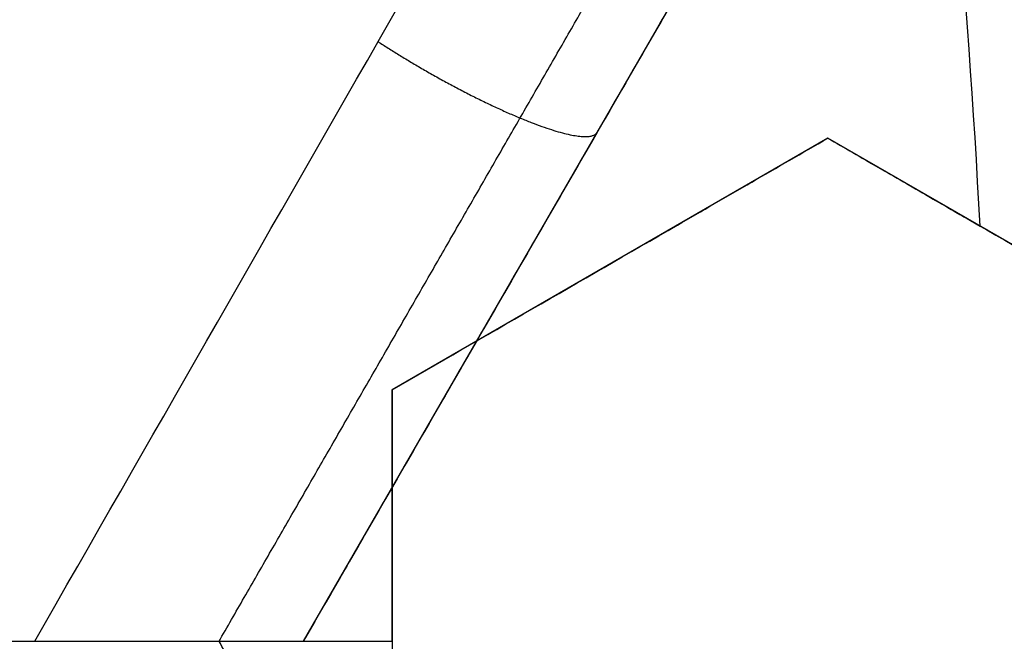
# Model space of a CAD drawing. Header units: centimetres. Extents: x -11.4 to 11.4, y -26.1 to 0.
# Tile 529 of 656: x -6.6565 to -6.6023, y -23.75 to -23.7158. Entities that reach past the tile are written whole.
import ezdxf

# ---------------------------------------------------------------- set-up
doc = ezdxf.new("R2010")
doc.units = ezdxf.units.CM
doc.layers.add('Default', color=7, linetype='Continuous', true_color=0x000000)

msp = doc.modelspace()

# ---------------------------------------------------------------- linework, layer by layer
at = {"layer": 'Default'}
for p, q in [((-6.60864745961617, -23.6941413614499, -4.564481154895), (-6.640897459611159, -23.74999999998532, -4.564481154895)), ((-6.612000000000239, -23.72228718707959, -3.2534648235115), (-6.636, -23.73614359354, -3.2534648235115)), ((-6.624772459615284, -23.72207068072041, -4.608003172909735), (-6.624772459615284, -23.72207068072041, -4.515)), ((-6.588000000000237, -23.73614359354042, -3.2594226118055), (-6.611999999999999, -23.72228718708, -3.2594226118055)), ((-6.62400000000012, -23.7292153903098, -3.280052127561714), (-6.62400000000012, -23.7292153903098, -3.226843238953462)), ((-6.636, -23.73614359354, -3.248937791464), (-6.636, -23.76385640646, -3.248937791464))]:
    msp.add_line(p, q, dxfattribs=at)
at = {"layer": 'Default', "extrusion": (0, 0, -1)}
for centre, radius, start, end in [((7.050000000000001, -23.75, 3), 0.9, 90, 270), ((7.050000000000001, -23.75, 3.789997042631), 0.8999999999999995, 90, 270), ((7.050000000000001, -23.75, 4.600000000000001), 0.8550000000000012, 90, 270), ((7.050000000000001, -23.75, 4.27), 0.8250000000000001, 0, 180), ((7.050000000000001, -23.75, 4.48), 0.82, 0, 180), ((7.050000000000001, -23.75, 4.455), 0.7950000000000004, 0, 180), ((7.050000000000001, -23.75, 4.32), 0.7825000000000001, 0, 180), ((7.050000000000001, -23.75, 4.455), 0.7825000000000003, 0, 180), ((7.050000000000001, -23.75, 3.984878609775), 0.7584500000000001, 90, 180), ((7.050000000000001, -23.75, 4.345000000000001), 0.7575000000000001, 0, 180), ((7.050000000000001, -23.75, 3.2675), 0.6775000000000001, 0, 180), ((7.050000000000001, -23.75, 3.2775), 0.677500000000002, 0, 180), ((7.050000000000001, -23.75, 3.25), 0.6725, 0, 180), ((7.050000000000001, -23.75, 3.2875), 0.6725, 0, 180), ((7.050000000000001, -23.75, 3.25), 0.6367740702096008, 0, 180), ((7.050000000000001, -23.75, 3.269019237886), 0.6125, 0, 180), ((7.050000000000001, -23.75, 4.69), 0.6075000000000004, 0, 180), ((7.050000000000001, -23.75, 4.670980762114), 0.6075, 0, 180), ((7.050000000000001, -23.75, 3.255), 0.6075, 0, 180), ((7.050000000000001, -23.75, 3.2875), 0.6075, 0, 180), ((7.050000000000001, -23.75, 3.05), 0.5999999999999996, 90, 270), ((7.050000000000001, -23.75, 3.255), 0.55, 0, 180), ((7.050000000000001, -23.75, 3.263395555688), 0.5500000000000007, 0, 180)]:
    msp.add_arc(centre, radius, start, end, dxfattribs=at)
at = {"layer": 'Default'}
for centre, radius, start, end in [((-7.050000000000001, -23.75, -4.6), 0.8550000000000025, 270, 90), ((-7.050000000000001, -23.75, -4.27), 0.835, 270, 90), ((-7.050000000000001, -23.75, -4.58), 0.8349999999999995, 270, 90), ((-7.050000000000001, -23.75, -4.425000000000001), 0.8349999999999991, 270, 90), ((-7.050000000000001, -23.75, -4.295000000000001), 0.8250000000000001, 0, 180), ((-7.050000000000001, -23.75, -4.282500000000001), 0.8250000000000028, 0, 180), ((-7.050000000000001, -23.75, -4.32), 0.8, 0, 180), ((-7.050000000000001, -23.75, -3.1), 0.775, 270, 90), ((-7.050000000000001, -23.75, -3.5986250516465), 0.7749999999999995, 270, 90), ((-7.050000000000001, -23.75, -4.43), 0.7575000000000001, 0, 180), ((-7.050000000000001, -23.75, -4.3875), 0.7575000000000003, 0, 180), ((-7.050000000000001, -23.75, -3.2425), 0.75, 0, 180), ((-7.050000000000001, -23.75, -3.98), 0.75, 0, 180), ((-7.050000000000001, -23.75, -3.61125), 0.75, 0, 74.77009621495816), ((-7.050000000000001, -23.75, -3.2425), 0.7025000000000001, 0, 180), ((-7.050000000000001, -23.75, -3.2875), 0.6775000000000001, 0, 180), ((-7.050000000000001, -23.75, -3.26875), 0.6724999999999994, 0, 180), ((-7.050000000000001, -23.75, -4.66), 0.67, 0, 180), ((-7.050000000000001, -23.75, -4.69), 0.6400000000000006, 0, 180), ((-7.050000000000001, -23.75, -3.25), 0.636774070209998, 0, 180), ((-7.050000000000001, -23.75, -3.2875), 0.6231698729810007, 0, 180), ((-7.050000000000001, -23.75, -4.680490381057), 0.6075000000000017, 0, 180), ((-7.050000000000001, -23.75, -3.27125), 0.6075000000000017, 0, 180), ((-7.050000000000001, -23.75, -3), 0.6000000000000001, 270, 90), ((-7.050000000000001, -23.75, -3.1), 0.6000000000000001, 270, 90), ((-7.050000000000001, -23.75, -3.271791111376), 0.55, 0, 180), ((-7.050000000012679, -23.75000000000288, -3.2875), 0.4469695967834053, 2.93321794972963, 12.94174343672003)]:
    msp.add_arc(centre, radius, start, end, dxfattribs=at)
for points, degree in [([(-7.050000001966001, -22.85000591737, -4.579994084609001), (-7.038829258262, -22.85000591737, -4.579994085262), (-7.016470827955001, -22.85041309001, -4.57996809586), (-6.982913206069, -22.85229470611, -4.579978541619), (-6.949430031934, -22.85542554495, -4.579975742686), (-6.916038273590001, -22.85981313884, -4.579976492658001), (-6.882816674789, -22.86545048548, -4.579976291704), (-6.849855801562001, -22.87232107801, -4.579976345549), (-6.817154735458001, -22.88042458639, -4.579976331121), (-6.784792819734, -22.88974261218, -4.579976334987), (-6.752822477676, -22.90025696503, -4.579976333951), (-6.721248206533, -22.91196643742, -4.579976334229), (-6.690138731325, -22.92484687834, -4.579976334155), (-6.659531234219, -22.93888214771, -4.579976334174), (-6.629466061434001, -22.95405467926, -4.579976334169), (-6.60000794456, -22.97033040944, -4.579976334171), (-6.571170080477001, -22.98770094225, -4.57997633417), (-6.542992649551, -23.00614419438, -4.57997633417), (-6.515530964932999, -23.02562391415, -4.57997633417), (-6.488811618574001, -23.04612101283, -4.57997633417), (-6.462881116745, -23.06760056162, -4.57997633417), (-6.437786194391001, -23.09002131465, -4.57997633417), (-6.413531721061, -23.11337910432, -4.57997633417), (-6.390166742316, -23.13762926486, -4.57997633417), (-6.367728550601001, -23.1627320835, -4.57997633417), (-6.346240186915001, -23.18866229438, -4.57997633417), (-6.325745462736, -23.21536660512, -4.57997633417), (-6.306266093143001, -23.24281397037, -4.57997633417), (-6.287815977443, -23.27098694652, -4.57997633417), (-6.270435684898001, -23.29982524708, -4.57997633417), (-6.254144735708, -23.32929531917, -4.57997633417), (-6.238966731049, -23.35935601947, -4.57997633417), (-6.22493234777, -23.3899431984, -4.57997633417), (-6.212045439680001, -23.4210469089, -4.57997633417), (-6.200328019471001, -23.4526190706, -4.57997633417), (-6.189801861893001, -23.48460021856, -4.57997633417), (-6.180477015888, -23.5169596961, -4.57997633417), (-6.172370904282, -23.54963853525, -4.57997633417), (-6.165495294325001, -23.58258113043, -4.57997633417), (-6.159852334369, -23.61577939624, -4.57997633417), (-6.155455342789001, -23.64916502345, -4.57997633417), (-6.152310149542, -23.68268801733, -4.57997633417), (-6.150420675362, -23.71631200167, -4.57997633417), (-6.149790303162, -23.74996560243, -4.57997633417), (-6.150418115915, -23.78361971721, -4.57997633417), (-6.152305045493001, -23.81724384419, -4.57997633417), (-6.155447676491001, -23.85076694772, -4.57997633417), (-6.159842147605, -23.884153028, -4.57997633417), (-6.165482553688, -23.91735152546, -4.57997633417), (-6.172355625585, -23.95029454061, -4.57997633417), (-6.180459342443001, -23.98297436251, -4.57997633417), (-6.189781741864, -24.01533455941, -4.57997633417), (-6.200305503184, -24.0473165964, -4.57997633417), (-6.212020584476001, -24.07888976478, -4.57997633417), (-6.224905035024, -24.10999420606, -4.57997633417), (-6.238937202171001, -24.14058267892, -4.57997633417), (-6.254113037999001, -24.170644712, -4.57997633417), (-6.270401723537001, -24.20011593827, -4.57997633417), (-6.287779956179, -24.2289557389, -4.57997633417), (-6.306227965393, -24.25713010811, -4.57997633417), (-6.325705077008, -24.28457868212, -4.57997633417), (-6.346198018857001, -24.3112848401, -4.57997633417), (-6.367684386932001, -24.33721659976, -4.57997633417), (-6.390120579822, -24.3623209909, -4.57997633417), (-6.413483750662, -24.38657293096, -4.57997633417), (-6.437736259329, -24.40993235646, -4.57997633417), (-6.462829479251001, -24.4323550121, -4.57997633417), (-6.488758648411, -24.45383675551, -4.57997633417), (-6.515476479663, -24.47433588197, -4.57997633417), (-6.542936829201, -24.49381775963, -4.57997633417), (-6.571112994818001, -24.51226319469, -4.57997633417), (-6.599949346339, -24.52963576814, -4.579976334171), (-6.629406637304, -24.54591392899, -4.579976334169), (-6.659470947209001, -24.56108882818, -4.579976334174), (-6.690077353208, -24.57512635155, -4.579976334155), (-6.721186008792, -24.58800916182, -4.579976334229), (-6.752759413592, -24.59972097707, -4.579976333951), (-6.784729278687, -24.61023780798, -4.579976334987), (-6.817091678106, -24.61955853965, -4.579976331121), (-6.849792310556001, -24.62766442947, -4.579976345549), (-6.88275073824, -24.63453701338, -4.579976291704), (-6.915969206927, -24.64017644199, -4.579976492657), (-6.949361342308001, -24.64456678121, -4.579975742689), (-6.982852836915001, -24.64770094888, -4.579978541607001), (-7.016430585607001, -24.64958576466, -4.579968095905), (-7.038814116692, -24.64999408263, -4.579994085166), (-7.049999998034, -24.64999408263, -4.579994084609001)], 3), ([(-7.050000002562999, -22.87000771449, -4.599992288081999), (-7.038929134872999, -22.87000771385, -4.599992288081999), (-7.016824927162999, -22.87044777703, -4.600003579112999), (-6.983759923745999, -22.87231003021, -4.599999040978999), (-6.950849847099, -22.8754191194, -4.600000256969), (-6.918072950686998, -22.87975909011, -4.599999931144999), (-6.885477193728, -22.88532902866, -4.600000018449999), (-6.853104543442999, -22.89212084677, -4.599999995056), (-6.820976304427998, -22.90013377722, -4.600000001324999), (-6.789232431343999, -22.90933233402, -4.599999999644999), (-6.757976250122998, -22.91967364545, -4.600000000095), (-6.727177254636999, -22.93115663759, -4.599999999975), (-6.696849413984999, -22.94377187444, -4.600000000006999), (-6.666982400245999, -22.95752443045, -4.599999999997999), (-6.637633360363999, -22.97239239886, -4.6), (-6.608880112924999, -22.98833558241, -4.6), (-6.580743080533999, -23.00534064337, -4.6), (-6.553257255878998, -23.02338719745, -4.6), (-6.526470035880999, -23.04244368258, -4.6), (-6.500404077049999, -23.06249428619, -4.6), (-6.475109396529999, -23.08350162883, -4.6), (-6.450633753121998, -23.10542314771, -4.6), (-6.426981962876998, -23.12825403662, -4.6), (-6.404200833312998, -23.15195089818, -4.6), (-6.382323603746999, -23.17647785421, -4.6), (-6.361371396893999, -23.20181201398, -4.6), (-6.341387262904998, -23.22790124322, -4.6), (-6.322391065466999, -23.25471754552, -4.6), (-6.304398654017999, -23.28224122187, -4.6), (-6.287450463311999, -23.31041192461, -4.6), (-6.271564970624, -23.33919764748, -4.6), (-6.256764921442, -23.36855872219, -4.6), (-6.243080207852, -23.39843256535, -4.6), (-6.2305142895, -23.42881031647, -4.6), (-6.219089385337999, -23.45964319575, -4.6), (-6.208826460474, -23.4908734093, -4.6), (-6.199734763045, -23.52247268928, -4.6), (-6.191831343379, -23.55438357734, -4.6), (-6.185127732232, -23.58655183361, -4.6), (-6.179626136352, -23.61896932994, -4.6), (-6.175339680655, -23.65156823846, -4.6), (-6.172273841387, -23.68430056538, -4.6), (-6.170432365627, -23.71713212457, -4.6), (-6.169818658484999, -23.74999277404, -4.6), (-6.170431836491, -23.78285372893, -4.6), (-6.172272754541, -23.81568473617, -4.6), (-6.17533790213, -23.84841578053, -4.6), (-6.179623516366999, -23.88101313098, -4.6), (-6.185124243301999, -23.91342969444, -4.6), (-6.191827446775, -23.94559951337, -4.6), (-6.199731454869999, -23.97751522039, -4.6), (-6.208824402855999, -24.00912015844, -4.6), (-6.219088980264, -24.04035585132, -4.6), (-6.230515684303, -24.07119339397, -4.6), (-6.243083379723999, -24.10157483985, -4.6), (-6.256770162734, -24.13145229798, -4.6), (-6.271572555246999, -24.16081683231, -4.6), (-6.287460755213, -24.18960605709, -4.6), (-6.304412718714, -24.21778133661, -4.6), (-6.322408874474, -24.24530870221, -4.6), (-6.341407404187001, -24.27212610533, -4.6), (-6.361391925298, -24.29821371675, -4.6), (-6.382342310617, -24.32354381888, -4.6), (-6.404216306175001, -24.34806569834, -4.6), (-6.426994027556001, -24.37175796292, -4.6), (-6.450643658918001, -24.39458604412, -4.6), (-6.475121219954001, -24.41650866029, -4.6), (-6.500422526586, -24.43752061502, -4.6), (-6.526496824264, -24.45757628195, -4.6), (-6.553291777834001, -24.47663651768, -4.6), (-6.580784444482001, -24.49468551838, -4.6), (-6.608928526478, -24.51169257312, -4.6), (-6.637691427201, -24.52763854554, -4.6), (-6.667051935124, -24.54250933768, -4.599999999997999), (-6.696931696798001, -24.55626435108, -4.600000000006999), (-6.727274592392, -24.56888192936, -4.599999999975), (-6.758087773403, -24.58036572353, -4.600000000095), (-6.789353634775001, -24.59070531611, -4.599999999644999), (-6.821099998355, -24.59989952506, -4.600000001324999), (-6.853227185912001, -24.60790727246, -4.599999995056), (-6.885602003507, -24.61469476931, -4.600000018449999), (-6.918204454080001, -24.62026089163, -4.599999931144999), (-6.950981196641, -24.6245956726, -4.600000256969), (-6.983876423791, -24.62769844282, -4.599999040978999), (-7.01690332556, -24.62955448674, -4.600003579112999), (-7.038958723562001, -24.62999228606, -4.599992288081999), (-7.049999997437, -24.62999228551, -4.599992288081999)], 3), ([(-7.050000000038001, -22.97338343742, -4.211616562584), (-7.040034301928, -22.97326068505, -4.211739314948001), (-7.0200716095, -22.97339655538, -4.211987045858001), (-6.990068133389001, -22.97475443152, -4.212364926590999), (-6.960077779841, -22.97727194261, -4.212748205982), (-6.930172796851, -22.98094910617, -4.213135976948), (-6.900463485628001, -22.98577184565, -4.213526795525), (-6.870960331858, -22.99173644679, -4.213920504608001), (-6.841728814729, -22.9988285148, -4.21431621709), (-6.812767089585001, -23.00704882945, -4.214713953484), (-6.784149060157, -23.01637813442, -4.215112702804), (-6.755903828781, -23.0268065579, -4.215512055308), (-6.728083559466, -23.03831624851, -4.215911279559), (-6.700785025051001, -23.0508628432, -4.216308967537), (-6.673979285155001, -23.06445271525, -4.216705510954), (-6.647535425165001, -23.07916987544, -4.21710293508), (-6.621903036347, -23.09477466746, -4.217494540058), (-6.598251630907, -23.11044028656, -4.217861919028), (-6.577686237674, -23.12510785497, -4.218186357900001), (-6.559354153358, -23.13903749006, -4.21847964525), (-6.54189295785, -23.15310658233, -4.218762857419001), (-6.524518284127, -23.16795465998, -4.219048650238), (-6.507527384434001, -23.18336335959, -4.2193327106), (-6.491033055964, -23.19923462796, -4.219611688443), (-6.475328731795, -23.21524076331, -4.219887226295), (-6.459818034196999, -23.23196178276, -4.220170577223), (-6.443392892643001, -23.25075472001, -4.220483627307), (-6.425759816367, -23.27235681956, -4.220836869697), (-6.407902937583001, -23.29596432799, -4.221215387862), (-6.390537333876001, -23.320853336, -4.221606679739), (-6.374163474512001, -23.34636627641, -4.22200017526), (-6.358774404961, -23.37250001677, -4.222395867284), (-6.344394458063, -23.39922104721, -4.222793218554), (-6.331054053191, -23.42647417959, -4.223191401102), (-6.318782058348, -23.45419617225, -4.223589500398), (-6.307584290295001, -23.4823692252, -4.223987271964), (-6.297472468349, -23.51096694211, -4.224384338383), (-6.288462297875, -23.53995216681, -4.224780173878), (-6.280576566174, -23.56925476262, -4.22517382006), (-6.273829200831, -23.59881391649, -4.225564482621), (-6.268224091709, -23.62860184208, -4.225951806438), (-6.263764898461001, -23.65860388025, -4.226335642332), (-6.260461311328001, -23.68877269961, -4.226715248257), (-6.258320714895, -23.71905055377, -4.227090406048), (-6.257345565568, -23.74942073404, -4.227459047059), (-6.257541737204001, -23.78002186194, -4.227829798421), (-6.258911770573, -23.81056761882, -4.228207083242), (-6.261454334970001, -23.84105143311, -4.228588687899), (-6.265161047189, -23.87138087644, -4.228974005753), (-6.270024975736, -23.90153190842, -4.229362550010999), (-6.276045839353, -23.9314946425, -4.229754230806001), (-6.283206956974, -23.96118644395, -4.230147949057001), (-6.291506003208, -23.99059835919, -4.230543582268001), (-6.300922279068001, -24.01965553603, -4.230940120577), (-6.311447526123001, -24.04833621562, -4.23133725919), (-6.323068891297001, -24.07660058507, -4.231734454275), (-6.335758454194, -24.10438344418, -4.232130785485), (-6.349513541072, -24.13167755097, -4.232526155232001), (-6.364293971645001, -24.15840378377, -4.232919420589), (-6.380099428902, -24.18456209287, -4.233310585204), (-6.396889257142, -24.21008352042, -4.23369863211), (-6.414649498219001, -24.23494853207, -4.2340832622), (-6.433349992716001, -24.25911283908, -4.234463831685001), (-6.452961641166, -24.28254236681, -4.234839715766), (-6.473558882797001, -24.30531097, -4.235212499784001), (-6.49503825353, -24.32728630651, -4.23557888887), (-6.517395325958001, -24.34847618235, -4.235952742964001), (-6.540529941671, -24.36877856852, -4.236330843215), (-6.564422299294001, -24.3881804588, -4.236713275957), (-6.589045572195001, -24.40665840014, -4.237099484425), (-6.614348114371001, -24.42417454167, -4.237488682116), (-6.640315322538, -24.44071804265, -4.237880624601), (-6.666876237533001, -24.45624449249, -4.238274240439), (-6.694029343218, -24.47075331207, -4.238669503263), (-6.721707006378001, -24.48420741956, -4.239065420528), (-6.749886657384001, -24.49659654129, -4.239461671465), (-6.778516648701, -24.50789701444, -4.239857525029), (-6.807545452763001, -24.51809033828, -4.240252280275), (-6.836977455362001, -24.52717647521, -4.240645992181), (-6.866748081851, -24.53513189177, -4.241037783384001), (-6.896791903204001, -24.54193893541, -4.241426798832), (-6.927035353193, -24.54758431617, -4.241812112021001), (-6.957482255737, -24.55207143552, -4.242193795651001), (-6.988153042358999, -24.55539777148, -4.242572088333), (-7.019001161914, -24.55754929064, -4.242946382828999), (-7.039657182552, -24.55819289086, -4.243192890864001), (-7.050000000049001, -24.5583152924, -4.243315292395)], 3), ([(-7.050000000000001, -24.525, -4.097250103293), (-7.040059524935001, -24.525, -4.097056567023), (-7.020176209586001, -24.52461734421, -4.096666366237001), (-6.990398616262, -24.52289677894, -4.096072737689), (-6.960681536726, -24.52002887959, -4.095471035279), (-6.93109326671, -24.51601765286, -4.094862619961), (-6.901708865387, -24.51087533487, -4.094249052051), (-6.872544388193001, -24.5046065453, -4.09363068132), (-6.843642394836, -24.49722044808, -4.093008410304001), (-6.815018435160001, -24.48871913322, -4.0923825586), (-6.786746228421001, -24.47912222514, -4.091754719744), (-6.758891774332, -24.4684549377, -4.091126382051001), (-6.731464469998, -24.45672251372, -4.090497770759), (-6.704505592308, -24.44394203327, -4.089869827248), (-6.67803608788, -24.43012136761, -4.089243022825), (-6.652126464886, -24.41529568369, -4.088619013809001), (-6.626828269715, -24.3994976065, -4.087999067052), (-6.602153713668, -24.38273637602, -4.0873834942), (-6.578133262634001, -24.3650315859, -4.086773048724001), (-6.554796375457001, -24.34640201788, -4.086168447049), (-6.532209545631, -24.32690110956, -4.085571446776), (-6.510389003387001, -24.3065441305, -4.084982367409), (-6.489390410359, -24.28538619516, -4.084403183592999), (-6.469190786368, -24.26340330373, -4.083811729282), (-6.449850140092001, -24.24065475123, -4.083213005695), (-6.431412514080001, -24.21719494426, -4.082607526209), (-6.413897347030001, -24.19305176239, -4.081996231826), (-6.397322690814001, -24.16825132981, -4.081379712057), (-6.381698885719, -24.14280524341, -4.08075829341), (-6.367066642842, -24.11677498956, -4.08013349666), (-6.353463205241, -24.0902319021, -4.079507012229), (-6.340892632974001, -24.06319079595, -4.078879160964), (-6.329354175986, -24.03564384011, -4.078249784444), (-6.318873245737, -24.00763676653, -4.077619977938), (-6.309493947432, -23.97928509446, -4.076992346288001), (-6.30125860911, -23.95075631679, -4.07637049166), (-6.294105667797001, -23.92190387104, -4.075751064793), (-6.287919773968, -23.89202918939, -4.075119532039), (-6.282925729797, -23.8619255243, -4.074493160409), (-6.27922777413, -23.83252088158, -4.073890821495), (-6.276803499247, -23.80502748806, -4.073336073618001), (-6.275387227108, -23.77883524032, -4.072814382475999), (-6.274846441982, -23.7520817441, -4.072290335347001), (-6.27524316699, -23.72509774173, -4.071763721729), (-6.276580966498, -23.69814539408, -4.071227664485), (-6.278824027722, -23.67162969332, -4.070693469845), (-6.281923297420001, -23.64546667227, -4.070159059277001), (-6.286213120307, -23.61756303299, -4.069581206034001), (-6.291882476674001, -23.58816071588, -4.068963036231), (-6.298864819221, -23.55833921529, -4.068326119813), (-6.306953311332, -23.52908125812, -4.067691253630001), (-6.315942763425, -23.50084682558, -4.067069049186), (-6.32605741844, -23.47281764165, -4.066441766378), (-6.33729162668, -23.44508928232, -4.065811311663), (-6.349584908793, -23.41782536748, -4.065181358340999), (-6.362822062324, -23.39124745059, -4.064557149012), (-6.37709700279, -23.36512302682, -4.063933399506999), (-6.392790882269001, -23.33888569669, -4.063296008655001), (-6.409455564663, -23.31338657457, -4.062665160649), (-6.426553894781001, -23.2893367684, -4.062059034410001), (-6.443232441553, -23.26761872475, -4.061501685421), (-6.459897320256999, -23.24737082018, -4.060973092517), (-6.477614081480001, -23.22727445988, -4.060438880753), (-6.496156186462, -23.20766698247, -4.059907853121), (-6.51534924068, -23.18873946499, -4.059383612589), (-6.534885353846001, -23.17076718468, -4.058857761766), (-6.55491030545, -23.15354506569, -4.058329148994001), (-6.577115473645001, -23.13575777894, -4.057753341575), (-6.601253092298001, -23.11789125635, -4.057139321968), (-6.626598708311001, -23.10063985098, -4.056506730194), (-6.652285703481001, -23.08460866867, -4.055877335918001), (-6.677996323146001, -23.06990393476, -4.055258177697), (-6.704396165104, -23.05611215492, -4.054632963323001), (-6.731394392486, -23.04330809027, -4.054004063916), (-6.758888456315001, -23.03154563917, -4.053373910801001), (-6.786758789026, -23.02087354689, -4.052745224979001), (-6.814990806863, -23.01129023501, -4.052118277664), (-6.843596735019, -23.00279199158, -4.051492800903), (-6.872529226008, -22.99539659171, -4.050869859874), (-6.901712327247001, -22.98912386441, -4.050251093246), (-6.931093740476, -22.98398257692, -4.049637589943), (-6.96064747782, -22.97997545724, -4.049029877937), (-6.990359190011, -22.97710596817, -4.048428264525), (-7.020171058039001, -22.97538252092, -4.047833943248), (-7.040058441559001, -22.975, -4.047443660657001), (-7.050000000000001, -22.975, -4.047250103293)], 3), ([(-6.655689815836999, -23.75, -4.610763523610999), (-6.643044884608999, -23.72791807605, -4.615102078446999), (-6.630471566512, -23.70596121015, -4.619649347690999), (-6.617976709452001, -23.68414136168, -4.624402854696)], 3), ([(-6.608647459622, -23.69414136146, -4.515), (-6.624772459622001, -23.72207068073, -4.515), (-6.640897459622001, -23.75, -4.515)], 2), ([(-6.608647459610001, -23.69414136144, -4.61396230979), (-6.619342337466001, -23.71266543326, -4.609924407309), (-6.630093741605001, -23.73128741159, -4.606036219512), (-6.640897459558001, -23.75, -4.602299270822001)], 3), ([(-6.635999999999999, -23.73614359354, -3.275584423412), (-6.633474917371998, -23.7346857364, -3.276520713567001), (-6.628330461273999, -23.73171558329, -3.278433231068), (-6.620344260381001, -23.72710474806, -3.281417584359), (-6.614814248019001, -23.72391199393, -3.283494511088), (-6.612000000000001, -23.72228718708, -3.284554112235)], 3), ([(-6.635999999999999, -23.73614359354, -3.222375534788), (-6.633473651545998, -23.73468500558, -3.223312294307), (-6.628327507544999, -23.73171387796, -3.225225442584), (-6.620341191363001, -23.72710297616, -3.228209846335), (-6.614812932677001, -23.72391123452, -3.230286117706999), (-6.612000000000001, -23.72228718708, -3.231345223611)], 3), ([(-6.612000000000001, -23.72228718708, -3.231345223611), (-6.612000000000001, -23.72228718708, -3.257949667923), (-6.612000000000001, -23.72228718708, -3.284554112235)], 2), ([(-6.612000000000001, -23.72228718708, -3.284554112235), (-6.611082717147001, -23.72281678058, -3.284875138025), (-6.609238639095, -23.72388145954, -3.285521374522), (-6.60644444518, -23.72549468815, -3.286503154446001), (-6.60456203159, -23.72658150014, -3.287166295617), (-6.603615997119, -23.7271276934, -3.2875)], 3), ([(-6.612000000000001, -23.72228718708, -3.231345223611), (-6.609448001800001, -23.72376058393, -3.232238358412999), (-6.604267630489, -23.7267514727, -3.234057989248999), (-6.596278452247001, -23.73136402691, -3.236884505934), (-6.590786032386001, -23.73453507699, -3.238841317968), (-6.588, -23.73614359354, -3.239837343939)], 3), ([(-6.588, -23.73614359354, -3.2875), (-6.595807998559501, -23.73163564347, -3.2875), (-6.603615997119, -23.7271276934, -3.2875)], 2), ([(-6.635999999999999, -23.73614359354, -3.222375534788), (-6.635999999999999, -23.73614359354, -3.2489799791), (-6.635999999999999, -23.73614359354, -3.275584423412)], 2), ([(-6.635999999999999, -23.75, -3.275500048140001), (-6.635999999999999, -23.7483907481, -3.275500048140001), (-6.635999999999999, -23.7452200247, -3.275506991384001), (-6.635999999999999, -23.74071632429, -3.27553495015), (-6.635999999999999, -23.73766402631, -3.27556591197), (-6.635999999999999, -23.73614359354, -3.275584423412)], 3), ([(-6.635999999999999, -23.75, -3.222291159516), (-6.635999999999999, -23.74839075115, -3.222291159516), (-6.635999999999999, -23.74522003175, -3.222298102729), (-6.635999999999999, -23.74071632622, -3.222326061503), (-6.635999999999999, -23.73766402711, -3.222357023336), (-6.635999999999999, -23.73614359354, -3.222375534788)], 3), ([(-7.284376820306, -24.47132328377, -4.08487124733), (-7.275129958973, -24.47432771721, -4.08467450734), (-7.256502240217, -24.47999379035, -4.084279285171), (-7.228233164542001, -24.48740302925, -4.083673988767), (-7.199695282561, -24.4937221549, -4.083063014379), (-7.170950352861, -24.49893351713, -4.082450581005), (-7.142070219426, -24.50302896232, -4.081839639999), (-7.113086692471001, -24.50600890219, -4.081231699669), (-7.083987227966, -24.50787542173, -4.080626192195), (-7.054794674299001, -24.50862224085, -4.080020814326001), (-7.025604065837, -24.50824467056, -4.079414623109), (-6.996471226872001, -24.50674620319, -4.07880623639), (-6.967390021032, -24.50412639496, -4.078193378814), (-6.938390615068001, -24.50038313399, -4.07757566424), (-6.909554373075, -24.49552418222, -4.076955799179), (-6.880943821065, -24.4895612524, -4.076335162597), (-6.852611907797, -24.48250807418, -4.075714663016), (-6.82460973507, -24.47438156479, -4.07509489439), (-6.796967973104, -24.46519493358, -4.074477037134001), (-6.76971234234, -24.45495936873, -4.073862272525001), (-6.742868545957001, -24.44368528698, -4.073252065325), (-6.716466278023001, -24.43138435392, -4.072644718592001), (-6.690533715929, -24.41806728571, -4.07203777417), (-6.66511300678, -24.40375237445, -4.071429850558), (-6.640262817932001, -24.38847103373, -4.070820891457), (-6.616038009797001, -24.37225916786, -4.070210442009), (-6.59245703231, -24.35513137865, -4.069599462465), (-6.569542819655, -24.33710381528, -4.068989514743), (-6.547315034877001, -24.31818871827, -4.068382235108), (-6.525815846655, -24.29841752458, -4.067776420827), (-6.505095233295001, -24.27783453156, -4.067170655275), (-6.485201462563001, -24.25649023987, -4.066563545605), (-6.466158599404, -24.2344163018, -4.065953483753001), (-6.447954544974, -24.21159719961, -4.065338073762), (-6.43062973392, -24.18807690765, -4.064719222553), (-6.414219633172, -24.16390133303, -4.064098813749), (-6.398750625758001, -24.13910837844, -4.06347810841), (-6.384247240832, -24.11373648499, -4.06285779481), (-6.370740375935, -24.08784123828, -4.062238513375), (-6.358255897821, -24.06147994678, -4.061620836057), (-6.34680316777, -24.03468147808, -4.061006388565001), (-6.336391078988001, -24.00747164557, -4.060397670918), (-6.327023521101, -23.97985970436, -4.059791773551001), (-6.318706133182, -23.95184287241, -4.059184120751), (-6.311478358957, -23.92353935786, -4.058574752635), (-6.305357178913, -23.89503978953, -4.057963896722), (-6.30033412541, -23.8663223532, -4.057352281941), (-6.296417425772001, -23.8374248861, -4.056741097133), (-6.293614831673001, -23.80840448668, -4.056132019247), (-6.291927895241, -23.77928390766, -4.055524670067), (-6.291549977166, -23.75976995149, -4.055117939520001), (-6.291549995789, -23.74999942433, -4.054914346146)], 3), ([(-6.660999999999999, -23.75, -3.266400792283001), (-6.648499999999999, -23.75, -3.2709504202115), (-6.635999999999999, -23.75, -3.275500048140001)], 2)]:
    msp.add_open_spline(points, degree=degree, dxfattribs=at)
for points, knots in [([(-6.478173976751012, -23.20173285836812, -4.270000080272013), (-6.482021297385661, -23.19772033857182, -4.269893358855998), (-6.494769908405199, -23.18470228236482, -4.269544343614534), (-6.517131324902, -23.163383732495, -4.268952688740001), (-6.555874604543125, -23.12985687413, -4.267949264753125), (-6.607799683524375, -23.091156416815, -4.2666554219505), (-6.675054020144, -23.05066959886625, -4.265054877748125), (-6.7463420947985, -23.016890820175, -4.263430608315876), (-6.820635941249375, -22.99036875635, -4.261806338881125), (-6.896820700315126, -22.971442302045, -4.260205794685), (-6.960902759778, -22.962091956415, -4.258911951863), (-7.012005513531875, -22.95840408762, -4.257908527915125), (-7.0500054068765, -22.95749735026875, -4.257180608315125), (-7.088005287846, -22.95840460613, -4.2564526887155), (-7.139107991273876, -22.96209317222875, -4.255449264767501), (-7.203189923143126, -22.97144439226, -4.254155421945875), (-7.279374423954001, -22.99037188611, -4.2525548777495), (-7.353667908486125, -23.01689496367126, -4.250930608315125), (-7.424955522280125, -23.05067471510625, -4.249306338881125), (-7.492209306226, -23.09116245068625, -4.247705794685), (-7.5441338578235, -23.129863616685, -4.246411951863), (-7.582876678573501, -23.16339100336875, -4.245408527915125), (-7.610387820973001, -23.189619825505, -4.244680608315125), (-7.6366162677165, -23.2171313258, -4.243952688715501), (-7.670143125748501, -23.25587460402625, -4.2429492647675), (-7.708843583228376, -23.3077996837, -4.241655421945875), (-7.74933040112, -23.375054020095, -4.2400548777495), (-7.783109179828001, -23.44634209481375, -4.238430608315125), (-7.8096312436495, -23.520635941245, -4.236806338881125), (-7.8285576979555, -23.596820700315, -4.235205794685), (-7.837908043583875, -23.66090275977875, -4.233911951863), (-7.8415959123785, -23.71200551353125, -4.232908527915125), (-7.842502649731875, -23.750005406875, -4.232180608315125), (-7.8415953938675, -23.78800528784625, -4.2314526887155), (-7.837906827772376, -23.839107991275, -4.2304492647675), (-7.828555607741, -23.90318992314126, -4.229155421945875), (-7.814564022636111, -23.95950704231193, -4.227972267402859), (-7.80500461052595, -23.98996202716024, -4.227316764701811), (-7.803236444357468, -23.99538910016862, -4.227199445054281)], [9.27219242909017, 9.27219242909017, 9.27219242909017, 9.27219242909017, 9.448947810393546, 9.852123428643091, 10.25529904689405, 11.06165028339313, 11.86800151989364, 12.67435275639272, 13.48070399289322, 14.28705522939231, 15.09340646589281, 15.49658208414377, 15.89975770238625, 16.30293332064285, 16.70610893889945, 17.51246017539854, 18.31881141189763, 19.12516264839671, 19.9315138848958, 20.73786512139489, 21.54421635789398, 21.94739197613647, 22.35056759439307, 22.75374321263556, 23.15691883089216, 23.96327006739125, 24.76962130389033, 25.57597254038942, 26.38232377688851, 27.18867501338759, 27.99502624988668, 28.39820186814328, 28.80137748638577, 29.20455310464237, 29.60772872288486, 30.41407995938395, 31.22043119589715, 31.39594200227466, 31.39594200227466, 31.39594200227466, 31.39594200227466]), ([(-7.050000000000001, -22.975, -4.112549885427), (-7.039995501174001, -22.975, -4.112744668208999), (-7.019986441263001, -22.97538749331, -4.113137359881), (-6.990017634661, -22.97713036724, -4.113734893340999), (-6.960138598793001, -22.98003228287, -4.114340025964), (-6.930394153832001, -22.98408890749, -4.114951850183), (-6.900828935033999, -22.98929417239, -4.11556944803), (-6.871487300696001, -22.99564028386, -4.11619189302), (-6.842413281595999, -23.0031177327, -4.116818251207), (-6.813650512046, -23.01171530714, -4.117447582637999), (-6.785242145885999, -23.02142011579, -4.118078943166), (-6.757230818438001, -23.03221759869, -4.118711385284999), (-6.729658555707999, -23.04409155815, -4.119343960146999), (-6.702566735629, -23.05702417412, -4.119975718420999), (-6.675996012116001, -23.07099603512, -4.120605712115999), (-6.649986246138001, -23.08598617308, -4.121232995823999), (-6.624576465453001, -23.10197208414, -4.121856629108), (-6.599804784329, -23.11892977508, -4.122475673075), (-6.575708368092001, -23.13683378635, -4.123089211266), (-6.552323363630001, -23.15565723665, -4.123696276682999), (-6.529684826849, -23.1753718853, -4.124296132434), (-6.507826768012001, -23.19594807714, -4.124887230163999), (-6.486781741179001, -23.21735514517, -4.125471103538), (-6.466581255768, -23.23956105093, -4.126067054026), (-6.447255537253, -23.26253259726, -4.126669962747), (-6.428833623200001, -23.28623530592, -4.127280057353), (-6.411343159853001, -23.310633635, -4.127896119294), (-6.394810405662, -23.33569098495, -4.128517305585), (-6.379260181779, -23.36136976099, -4.129142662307), (-6.364715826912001, -23.38763144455, -4.129771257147), (-6.351199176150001, -23.41443662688, -4.130402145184), (-6.338730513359, -23.44174509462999, -4.131034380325), (-6.32732855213, -23.46951586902, -4.131667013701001), (-6.317010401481, -23.49770727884, -4.132299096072), (-6.307791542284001, -23.52627701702, -4.132929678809), (-6.299685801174, -23.55518221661, -4.133557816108), (-6.292705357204, -23.58437939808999, -4.134182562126), (-6.286860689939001, -23.61382458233, -4.134802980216), (-6.282160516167, -23.64347360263, -4.135418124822), (-6.278611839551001, -23.67328208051, -4.136027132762), (-6.276219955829, -23.70320495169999, -4.136628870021), (-6.275169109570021, -23.72879661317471, -4.137136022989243), (-6.275000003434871, -23.74440039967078, -4.137440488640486), (-6.275000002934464, -23.74999999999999, -4.137549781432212)], [-47.44131903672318, -47.44131903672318, -47.44131903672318, -47.44131903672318, -47.14105752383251, -46.84079601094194, -46.54053449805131, -46.24027298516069, -45.94001147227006, -45.63974995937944, -45.33948844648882, -45.03922693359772, -44.7389654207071, -44.43870390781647, -44.13844239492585, -43.83818088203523, -43.5379193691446, -43.23765785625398, -42.93739634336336, -42.63713483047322, -42.33687331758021, -42.03661180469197, -41.73635029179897, -41.43608877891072, -41.13582726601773, -40.83556575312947, -40.53530424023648, -40.23504272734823, -39.93478121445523, -39.63451970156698, -39.33425818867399, -39.03399667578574, -38.73373516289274, -38.43347365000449, -38.13321213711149, -37.83295062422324, -37.53268911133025, -37.232427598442, -36.932166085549, -36.63190457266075, -36.33164305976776, -36.0313815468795, -35.73112003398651, -35.43085852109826, -35.26279425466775, -35.26279425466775, -35.26279425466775, -35.26279425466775]), ([(-6.274999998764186, -23.75, -4.172249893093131), (-6.274999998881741, -23.7437158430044, -4.172127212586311), (-6.275197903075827, -23.72744461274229, -4.171809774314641), (-6.276344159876, -23.70120481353, -4.171289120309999), (-6.278808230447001, -23.67133892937, -4.17068794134), (-6.28242484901, -23.64159006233, -4.170079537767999), (-6.287188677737, -23.61200283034, -4.169465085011), (-6.293092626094, -23.58262148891, -4.168845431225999), (-6.30012787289, -23.55349011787, -4.168221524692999), (-6.30828388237, -23.52465239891, -4.167594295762), (-6.317548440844, -23.49615151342, -4.166964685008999), (-6.327907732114, -23.46802996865, -4.166333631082), (-6.339346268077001, -23.44032982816, -4.165702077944), (-6.351846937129, -23.41309253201, -4.165070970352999), (-6.365391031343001, -23.38635883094, -4.16444125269), (-6.379958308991, -23.36016866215, -4.163813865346), (-6.395527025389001, -23.33456111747, -4.163189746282), (-6.412073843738, -23.30957457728, -4.162569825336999), (-6.429573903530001, -23.28524652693, -4.161955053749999), (-6.448001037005, -23.26161331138, -4.161346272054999), (-6.467327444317, -23.23871041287, -4.160744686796), (-6.487525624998, -23.21657068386, -4.160150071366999), (-6.508560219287, -23.19523223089, -4.159567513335), (-6.530410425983, -23.17471655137, -4.158976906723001), (-6.553033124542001, -23.15506453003, -4.158377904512), (-6.576399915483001, -23.13630031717, -4.157771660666), (-6.600474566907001, -23.11845331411, -4.157159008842), (-6.625221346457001, -23.10154997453, -4.156540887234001), (-6.650603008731, -23.08561578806, -4.155918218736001), (-6.676581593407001, -23.0706745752, -4.155291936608), (-6.703118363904, -23.05674862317, -4.154662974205), (-6.730173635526, -23.04385876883, -4.154032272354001), (-6.757706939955, -23.03202429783, -4.153400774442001), (-6.785677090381, -23.02126291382, -4.152769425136), (-6.814042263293, -23.01159070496, -4.152139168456), (-6.842760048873, -23.00302212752, -4.151510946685), (-6.871787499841, -22.99556998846, -4.150885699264), (-6.901081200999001, -22.98924542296, -4.150264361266), (-6.930597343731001, -22.9840578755, -4.149647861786), (-6.960291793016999, -22.9800150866, -4.149037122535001), (-6.990120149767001, -22.97712308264, -4.148433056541), (-7.020037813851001, -22.97538616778, -4.147836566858), (-7.040012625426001, -22.975, -4.147444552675), (-7.050000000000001, -22.975, -4.147250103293)], [-12.1784986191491, -12.1784986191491, -12.1784986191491, -12.1784986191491, -11.98988913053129, -11.69014190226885, -11.39039467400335, -11.09064744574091, -10.79090021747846, -10.49115298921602, -10.19140576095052, -9.891658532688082, -9.591911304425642, -9.2921640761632, -8.992416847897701, -8.692669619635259, -8.392922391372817, -8.093175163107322, -7.793427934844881, -7.493680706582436, -7.193933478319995, -6.894186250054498, -6.594439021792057, -6.294691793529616, -5.994944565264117, -5.695197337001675, -5.395450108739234, -5.095702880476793, -4.795955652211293, -4.496208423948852, -4.19646119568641, -3.896713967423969, -3.59696673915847, -3.297219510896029, -2.997472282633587, -2.697725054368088, -2.397977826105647, -2.098230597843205, -1.798483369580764, -1.498736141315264, -1.198988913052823, -0.899241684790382, -0.5994944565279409, -0.2997472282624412, 0, 0, 0, 0]), ([(-6.291549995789, -23.74999942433, -4.054914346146), (-6.291550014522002, -23.74017129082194, -4.054709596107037), (-6.291932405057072, -23.7205223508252, -4.054299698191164), (-6.293646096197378, -23.69114581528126, -4.053685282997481), (-6.296499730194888, -23.66183435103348, -4.053066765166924), (-6.300493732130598, -23.632626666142, -4.052444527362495), (-6.30562013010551, -23.60359449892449, -4.051819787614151), (-6.31186709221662, -23.57479910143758, -4.051193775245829), (-6.319220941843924, -23.54629200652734, -4.050567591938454), (-6.327666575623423, -23.51811868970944, -4.049942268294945), (-6.337192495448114, -23.49030824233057, -4.049319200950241), (-6.347787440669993, -23.46289039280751, -4.048700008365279), (-6.359439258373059, -23.43589744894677, -4.048085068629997), (-6.37213145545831, -23.40936977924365, -4.047472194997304), (-6.385846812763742, -23.38334562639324, -4.04685952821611), (-6.400563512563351, -23.35786850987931, -4.046245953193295), (-6.416253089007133, -23.33298742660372, -4.045631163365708), (-6.432890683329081, -23.30873962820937, -4.045014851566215), (-6.450463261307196, -23.2851442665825, -4.044398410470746), (-6.468957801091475, -23.26222382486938, -4.043783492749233), (-6.488336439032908, -23.24002964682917, -4.043171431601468), (-6.508563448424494, -23.21860360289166, -4.04256033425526), (-6.529603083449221, -23.19798322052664, -4.041948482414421), (-6.551421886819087, -23.17819990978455, -4.041334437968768), (-6.573995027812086, -23.15927615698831, -4.04071663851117), (-6.597272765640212, -23.14125294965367, -4.040095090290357), (-6.621215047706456, -23.12415808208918, -4.039471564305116), (-6.645800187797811, -23.10800519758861, -4.038846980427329), (-6.671003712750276, -23.09281148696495, -4.038221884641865), (-6.696771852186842, -23.07861007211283, -4.037596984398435), (-6.723051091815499, -23.06542820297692, -4.036972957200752), (-6.749807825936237, -23.05328010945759, -4.036351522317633), (-6.777011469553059, -23.04217853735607, -4.035734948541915), (-6.804628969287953, -23.0321371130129, -4.03512349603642), (-6.832621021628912, -23.02317086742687, -4.034512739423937), (-6.860946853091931, -23.01529379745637, -4.033899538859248), (-6.889556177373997, -23.00852045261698, -4.033284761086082), (-6.918396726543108, -23.00286242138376, -4.032668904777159), (-6.947441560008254, -22.99832435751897, -4.032052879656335), (-6.976672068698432, -22.9949120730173, -4.031437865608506), (-7.006007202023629, -22.99263661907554, -4.030825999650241), (-7.030469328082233, -22.99169118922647, -4.030318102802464), (-7.045141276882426, -22.99155023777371, -4.030013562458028), (-7.050000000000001, -22.9915502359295, -4.029912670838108)], [0, 0, 0, 0, 0.2942850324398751, 0.5885700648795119, 0.8828550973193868, 1.177140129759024, 1.471425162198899, 1.765710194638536, 2.059995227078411, 2.354280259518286, 2.648565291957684, 2.942850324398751, 3.237135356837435, 3.531420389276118, 3.825705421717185, 4.119990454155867, 4.414275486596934, 4.708560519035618, 5.002845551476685, 5.297130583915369, 5.591415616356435, 5.885700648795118, 6.179985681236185, 6.474270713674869, 6.768555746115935, 7.062840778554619, 7.357125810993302, 7.65141084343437, 7.945695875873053, 8.239980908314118, 8.534265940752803, 8.828550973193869, 9.122836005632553, 9.41712103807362, 9.711406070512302, 10.00569110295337, 10.29997613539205, 10.59426116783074, 10.8885462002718, 11.18283123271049, 11.47711626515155, 11.77140129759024, 11.9171117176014, 11.9171117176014, 11.9171117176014, 11.9171117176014]), ([(-7.754233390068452, -24.11281745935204, -4.270014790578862), (-7.752255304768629, -24.11665711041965, -4.269926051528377), (-7.738052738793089, -24.14368003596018, -4.269299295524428), (-7.708837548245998, -24.19220939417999, -4.268144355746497), (-7.670136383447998, -24.24413384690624, -4.266850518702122), (-7.636608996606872, -24.28287668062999, -4.265847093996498), (-7.610380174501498, -24.31038782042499, -4.265119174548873), (-7.582868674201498, -24.33661626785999, -4.264391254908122), (-7.544125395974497, -24.37014312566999, -4.263387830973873), (-7.492200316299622, -24.40884358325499, -4.262093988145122), (-7.424945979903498, -24.44933040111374, -4.260493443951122), (-7.353657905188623, -24.48310917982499, -4.258869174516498), (-7.279364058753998, -24.50963124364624, -4.257244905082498), (-7.203179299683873, -24.52855769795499, -4.255644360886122), (-7.139097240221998, -24.53790804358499, -4.254350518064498), (-7.087994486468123, -24.54159591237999, -4.253347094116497), (-7.049994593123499, -24.54250264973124, -4.252619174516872), (-7.011994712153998, -24.54159539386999, -4.251891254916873), (-6.960892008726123, -24.53790682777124, -4.250887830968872), (-6.896810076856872, -24.52855560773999, -4.249593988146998), (-6.820625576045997, -24.50962811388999, -4.247993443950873), (-6.746332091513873, -24.48310503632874, -4.246369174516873), (-6.675044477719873, -24.44932528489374, -4.244744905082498), (-6.607790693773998, -24.40883754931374, -4.243144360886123), (-6.555866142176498, -24.37013638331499, -4.241850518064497), (-6.517123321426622, -24.33660899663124, -4.240847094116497), (-6.489612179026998, -24.31038017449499, -4.240119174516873), (-6.463383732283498, -24.28286867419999, -4.239391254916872), (-6.429856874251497, -24.24412539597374, -4.238387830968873), (-6.391156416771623, -24.19220031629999, -4.237093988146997), (-6.350669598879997, -24.12494597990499, -4.235493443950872), (-6.316890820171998, -24.05365790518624, -4.233869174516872), (-6.290368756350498, -23.97936405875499, -4.232244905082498), (-6.271442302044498, -23.90317929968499, -4.230644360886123), (-6.262091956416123, -23.83909724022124, -4.229350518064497), (-6.258404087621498, -23.78799448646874, -4.228347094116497), (-6.257625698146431, -23.75537344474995, -4.227722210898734), (-6.257899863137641, -23.73541903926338, -4.22733996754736), (-6.258101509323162, -23.7281208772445, -4.227199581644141)], [9.150870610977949, 9.150870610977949, 9.150870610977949, 9.150870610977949, 9.283734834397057, 10.09022646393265, 10.89671809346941, 11.2999639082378, 11.70320972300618, 12.10645553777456, 12.50970135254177, 13.31619298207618, 14.12268461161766, 14.92917624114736, 15.73566787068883, 16.54215950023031, 17.34865112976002, 17.75189694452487, 18.15514275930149, 18.55838857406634, 18.9616343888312, 19.76812601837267, 20.57461764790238, 21.38110927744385, 22.18760090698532, 22.99409253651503, 23.8005841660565, 24.20382998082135, 24.60707579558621, 25.01032161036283, 25.41356742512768, 26.22005905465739, 27.02655068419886, 27.83304231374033, 28.63953394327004, 29.44602557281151, 30.25251720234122, 30.65576301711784, 31.05900883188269, 31.29101737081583, 31.29101737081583, 31.29101737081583, 31.29101737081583])]:
    msp.add_open_spline(points, degree=3, knots=knots, dxfattribs=at)
for points, weights in [([(-6.645548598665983, -23.75002312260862, -4.610024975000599), (-6.63437951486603, -23.7306113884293, -4.613918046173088), (-6.623290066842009, -23.71133750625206, -4.617965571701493), (-6.612284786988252, -23.69220934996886, -4.622163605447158)], [0.799426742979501, 0.7977743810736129, 0.79611661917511, 0.7944538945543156]), ([(-6.63677532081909, -23.7169694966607, -4.617428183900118), (-6.630881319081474, -23.72081751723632, -4.61955982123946), (-6.625368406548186, -23.72310289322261, -4.615261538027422), (-6.624714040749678, -23.72196949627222, -4.608024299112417)], [0.9999999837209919, 0.7292745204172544, 0.7292745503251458, 1.000000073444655]), ([(-6.61228478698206, -23.80779065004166, -4.622163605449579), (-6.623290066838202, -23.78866249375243, -4.61796557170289), (-6.634379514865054, -23.7693886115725, -4.613918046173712), (-6.645548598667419, -23.74997687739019, -4.610024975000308)], [0.7944538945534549, 0.7961166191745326, 0.7977743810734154, 0.7994267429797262])]:
    msp.add_rational_spline(points, weights, degree=3, dxfattribs=at)

doc.saveas('drawing.dxf')
